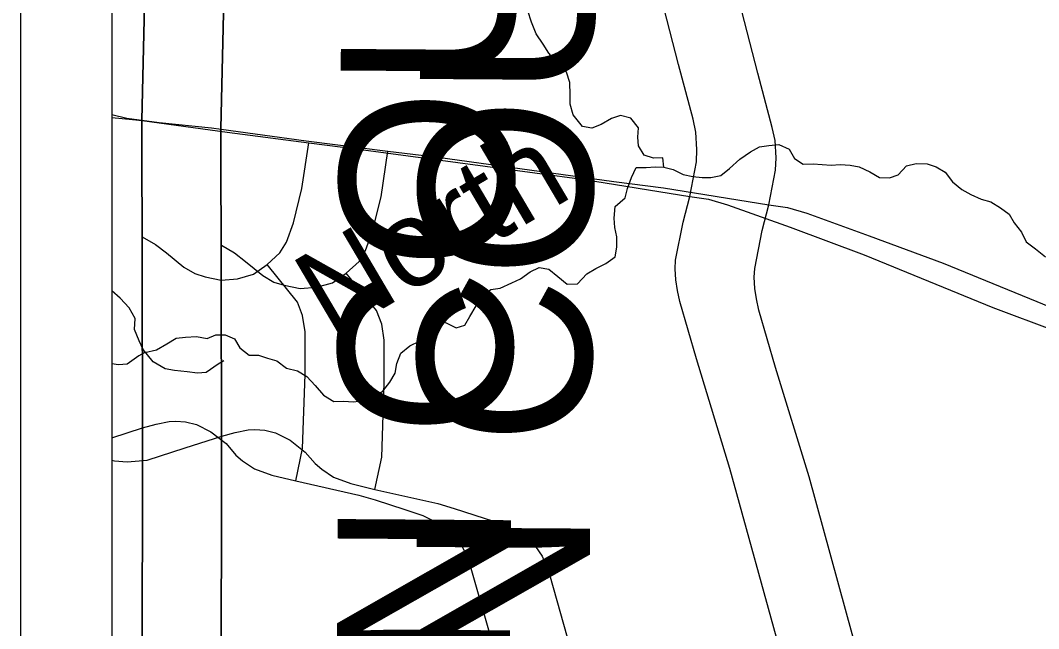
# Model space of a CAD drawing. Extents: x -38.2 to 41.9, y -4 to 24.9.
# Drawn here: x 2 to 3.113, y 15.275 to 15.94 of the extents above; entities that cross this region are included whole.
import ezdxf

# ---------------------------------------------------------------- set-up
doc = ezdxf.new("R2010")
doc.units = 0
for name, color, linetype in [('Default', 7, 'Continuous'), ('GM_X_City_Street', 7, 'Continuous'), ('GM_X_County_Road', 7, 'Continuous'), ('GM_X_County_Text', 7, 'Continuous'), ('GM_X_Interchange_Ramps', 7, 'Continuous'), ('GM_X_Interstate_Location', 7, 'Continuous'), ('GM_X_Minor_River', 7, 'Continuous'), ('GM_X_Minor_River_Text', 7, 'Continuous'), ('GM_X_Township_Road_Text', 7, 'Continuous'), ('Level 38', 7, 'Continuous'), ('SH_Cut_Line', 7, 'Continuous'), ('SH_Data', 7, 'Continuous')]:
    doc.layers.add(name, color=color, linetype=linetype)

msp = doc.modelspace()

# ---------------------------------------------------------------- linework, layer by layer
at = {"layer": 'Default'}
msp.add_lwpolyline([(2.1, 17.1909), (2.1, 14.1), (6.3118, 14.1)], dxfattribs=at)
at = {"layer": 'GM_X_City_Street'}
msp.add_line((2.1, 15.4838), (2.1336, 15.4946), dxfattribs=at)
for points in [[(2.2697, 15.6731), (2.2838, 15.6858), (2.2909, 15.6978), (2.2986, 15.7189), (2.3078, 15.7564), (2.3155, 15.8064)], [(2.1332, 15.7034), (2.1476, 15.6949), (2.1596, 15.6858), (2.1786, 15.6702), (2.1906, 15.6632), (2.2019, 15.6597), (2.2196, 15.6561), (2.2372, 15.6575), (2.2549, 15.6625), (2.2697, 15.6731)], [(2.301, 15.4365), (2.3085, 15.4719), (2.3113, 15.5531), (2.3113, 15.5997), (2.3085, 15.6173), (2.3029, 15.6321), (2.2697, 15.6731)], [(2.1336, 15.4946), (2.1485, 15.4987), (2.1628, 15.5017), (2.1699, 15.502), (2.1806, 15.5011), (2.1926, 15.4982), (2.2083, 15.4904), (2.225, 15.4773), (2.2357, 15.4648), (2.2429, 15.4585), (2.256, 15.4499), (2.2748, 15.4428), (2.301, 15.4365), (2.3701, 15.421), (2.3879, 15.4157), (2.4204, 15.4052), (2.4401, 15.3987), (2.4523, 15.3927), (2.4594, 15.3885), (2.4695, 15.382), (2.4767, 15.374), (2.4838, 15.3635), (2.4877, 15.3546), (2.4919, 15.3436), (2.5154, 15.2608)]]:
    msp.add_lwpolyline(points, dxfattribs=at)
at = {"layer": 'GM_X_County_Road'}
for points in [[(2.1, 17.2471), (2.1, 14.1), (6.3987, 14.1)], [(2.8235, 15.1398), (2.8339, 15.2041), (2.8358, 15.2222), (2.8341, 15.2358), (2.8313, 15.2481), (2.7757, 15.4503), (2.7392, 15.5699), (2.7209, 15.6326), (2.7183, 15.6447), (2.7166, 15.6563), (2.7158, 15.6686), (2.7163, 15.6779), (2.7246, 15.7195), (2.7319, 15.7477), (2.7392, 15.7855), (2.7397, 15.7991), (2.7385, 15.818), (2.7355, 15.8321), (2.7196, 15.8918), (2.6244, 16.262), (2.6075, 16.3273), (2.5551, 16.5169), (2.523, 16.6337)], [(2.1, 15.8341), (2.1226, 15.8318), (2.133, 15.8305)], [(2.133, 15.8305), (2.226, 15.8178), (2.3155, 15.8064), (2.3697, 15.7995), (2.5623, 15.7733), (2.6167, 15.7662), (2.7319, 15.7477)], [(2.7319, 15.7477), (2.7523, 15.7447), (2.7732, 15.7386), (2.8415, 15.7139), (2.9224, 15.6837), (3.0632, 15.6261), (3.1312, 15.6005), (3.1852, 15.5815), (3.2386, 15.5597), (3.2973, 15.5373), (3.3277, 15.5255), (3.3408, 15.5205), (3.3613, 15.5149), (3.4525, 15.4979), (3.5033, 15.4874), (3.5265, 15.4837), (3.5498, 15.479)]]:
    msp.add_lwpolyline(points, dxfattribs=at)
at = {"layer": 'GM_X_Interchange_Ramps'}
for points in [[(2.1, 20.4515), (2.1, 14.1636), (2.1303, 14.1626), (2.1303, 14.1722), (2.1335, 15.4167), (2.1334, 15.4951), (2.1328, 15.831), (2.1521, 16.6664), (2.1489, 17.073), (2.1485, 17.1357), (2.1484, 17.1455), (2.1486, 17.1556), (2.1569, 17.5704), (2.1549, 17.5972), (2.1521, 17.6416), (2.1422, 17.7563), (2.1427, 17.838), (2.1429, 18.1709), (2.1421, 18.2952), (2.138, 18.8976), (2.1339, 19.396), (2.1223, 20.2725), (2.1124, 20.4526)], [(2.1, 20.4344), (2.1, 14.1575), (2.2168, 14.1534), (2.2168, 14.163), (2.22, 15.4075), (2.2199, 15.4859), (2.2193, 15.8218), (2.2386, 16.6572), (2.2354, 17.0638), (2.235, 17.1266), (2.2349, 17.1363), (2.2351, 17.1464), (2.2434, 17.5612), (2.2414, 17.5881), (2.2386, 17.6324), (2.2287, 17.7471), (2.2291, 17.8288), (2.2294, 18.1617), (2.2286, 18.286), (2.2245, 18.8884), (2.2204, 19.3868), (2.2088, 20.2633), (2.1989, 20.4434)]]:
    msp.add_lwpolyline(points, close=True, dxfattribs=at)
for points in [[(4.4315, 16.4679), (4.2738, 16.48), (4.1951, 16.4857), (4.1257, 16.4908), (3.9778, 16.5019), (3.9238, 16.5054), (3.9086, 16.5077), (3.8908, 16.5049), (3.8743, 16.4969), (3.471, 16.5538), (3.1389, 16.5821), (3.0621, 16.5852), (2.8019, 16.6115), (2.5228, 16.6342), (2.1521, 16.6664), (2.1328, 15.831), (2.1334, 15.4951), (2.1335, 15.4167), (2.1303, 14.1722), (2.1303, 14.1626), (2.1, 14.1636), (2.1, 14.1), (6.3126, 14.1)], [(4.3603, 16.4708), (4.2816, 16.4765), (4.2121, 16.4816), (4.0643, 16.4927), (4.0103, 16.4962), (3.9951, 16.4985), (3.9773, 16.4958), (3.9608, 16.4877), (3.5575, 16.5447), (3.2254, 16.5729), (3.1485, 16.5761), (2.8884, 16.6024), (2.6092, 16.625), (2.2386, 16.6572), (2.2193, 15.8218), (2.2199, 15.4859), (2.22, 15.4075), (2.2168, 14.163), (2.2168, 14.1534), (2.1, 14.1575), (2.1, 14.1), (6.3995, 14.1)]]:
    msp.add_lwpolyline(points, dxfattribs=at)
at = {"layer": 'GM_X_Interstate_Location'}
for points in [[(2.3562, 15.6639), (2.3703, 15.6766), (2.3773, 15.6886), (2.3851, 15.7098), (2.3943, 15.7472), (2.4019, 15.7972)], [(2.2197, 15.6942), (2.234, 15.6858), (2.246, 15.6766), (2.2651, 15.6611), (2.2771, 15.654), (2.2884, 15.6505), (2.306, 15.6469), (2.3237, 15.6483), (2.3413, 15.6533), (2.3562, 15.6639)], [(2.3874, 15.4273), (2.395, 15.4627), (2.3978, 15.5439), (2.3978, 15.5905), (2.395, 15.6081), (2.3893, 15.6229), (2.3562, 15.6639)], [(2.1, 15.4593), (2.1029, 15.4585), (2.1169, 15.4574), (2.1388, 15.4593), (2.1803, 15.4726), (2.2201, 15.4854)], [(2.2201, 15.4854), (2.235, 15.4896), (2.2492, 15.4925), (2.2564, 15.4928), (2.2671, 15.4919), (2.279, 15.489), (2.2948, 15.4812), (2.3115, 15.4681), (2.3222, 15.4556), (2.3294, 15.4494), (2.3425, 15.4407), (2.3612, 15.4336), (2.3874, 15.4273), (2.4565, 15.4118), (2.4744, 15.4065), (2.5069, 15.396), (2.5265, 15.3895), (2.5387, 15.3835), (2.5459, 15.3794), (2.556, 15.3728), (2.5632, 15.3648), (2.5703, 15.3543), (2.5742, 15.3454), (2.5784, 15.3344), (2.6019, 15.2516)]]:
    msp.add_lwpolyline(points, dxfattribs=at)
at = {"layer": 'GM_X_Minor_River'}
for points in [[(2.7033, 15.7797), (2.7025, 15.79), (2.6922, 15.7895), (2.682, 15.7928), (2.6758, 15.8028), (2.675, 15.8124), (2.6756, 15.8226), (2.6675, 15.8331), (2.6562, 15.836), (2.6463, 15.8329), (2.6351, 15.8263), (2.6247, 15.8224), (2.6145, 15.8242), (2.6043, 15.837), (2.6011, 15.8485), (2.601, 15.8588), (2.6006, 15.8721), (2.5971, 15.8836), (2.5864, 15.8941), (2.5779, 15.9043), (2.5717, 15.9143), (2.564, 15.9255), (2.5587, 15.9382), (2.5548, 15.9505)], [(2.1361, 15.577), (2.1487, 15.58), (2.1603, 15.5866), (2.1703, 15.5927), (2.1806, 15.5936), (2.1927, 15.5944), (2.2041, 15.5922), (2.2136, 15.5962), (2.2239, 15.5963), (2.234, 15.5918), (2.2398, 15.5822), (2.2503, 15.5739), (2.2605, 15.574), (2.2703, 15.5707), (2.2805, 15.5678), (2.2909, 15.5599), (2.3029, 15.5569), (2.313, 15.5506), (2.3223, 15.5408), (2.3315, 15.5303), (2.3427, 15.5235), (2.3533, 15.5236), (2.3643, 15.523), (2.3753, 15.5246), (2.3857, 15.5285), (2.3961, 15.5347), (2.4039, 15.5447), (2.4099, 15.5544), (2.4117, 15.565), (2.4161, 15.5763), (2.4258, 15.5841), (2.4362, 15.5895), (2.4469, 15.5919), (2.4498, 15.6024), (2.4558, 15.6125), (2.4656, 15.6096), (2.4764, 15.604), (2.486, 15.6068), (2.4912, 15.6165), (2.4983, 15.6281), (2.5046, 15.6382), (2.5143, 15.6459), (2.5246, 15.6472), (2.5373, 15.6533), (2.5469, 15.6576), (2.5573, 15.6653), (2.5673, 15.67), (2.5779, 15.6682), (2.5875, 15.66), (2.5979, 15.6517), (2.609, 15.6522), (2.6191, 15.6629), (2.6291, 15.6687), (2.6399, 15.6742), (2.6503, 15.6815), (2.6521, 15.6921), (2.652, 15.7035), (2.65, 15.7138), (2.6491, 15.7237), (2.6502, 15.7366), (2.6611, 15.7462), (2.6636, 15.7564), (2.6681, 15.7684), (2.6733, 15.7793), (2.684, 15.7794), (2.6938, 15.7799), (2.7033, 15.7797), (2.7135, 15.7771), (2.7247, 15.7715), (2.7353, 15.7693), (2.7455, 15.7683), (2.755, 15.7684), (2.7657, 15.7704), (2.7754, 15.7781), (2.7867, 15.7885), (2.7982, 15.7965), (2.8079, 15.802), (2.8181, 15.8032), (2.8292, 15.8045), (2.8404, 15.7992), (2.8462, 15.7892), (2.8559, 15.7828), (2.8666, 15.7833), (2.8863, 15.782), (2.8962, 15.7825), (2.9071, 15.7819), (2.917, 15.7801), (2.9286, 15.7745), (2.9391, 15.7685), (2.95, 15.7678), (2.9596, 15.7713), (2.9686, 15.781), (2.9793, 15.7837), (2.9914, 15.7834), (3.0012, 15.7801), (3.0109, 15.7742), (3.019, 15.7637), (3.0294, 15.7554), (3.0391, 15.7499), (3.0504, 15.7446), (3.0609, 15.7417)], [(3.0609, 15.7417), (3.0714, 15.7353), (3.0811, 15.7282), (3.0865, 15.7186), (3.0946, 15.7085), (3.0996, 15.6981), (3.1097, 15.6902), (3.1208, 15.6815)], [(2.1361, 15.577), (2.1296, 15.5735), (2.1167, 15.5644), (2.1072, 15.5636), (2.1, 15.5646)]]:
    msp.add_lwpolyline(points, dxfattribs=at)
at = {"layer": 'GM_X_Minor_River_Text'}
msp.add_lwpolyline([(2.2226, 15.5678), (2.2161, 15.5643), (2.2031, 15.5552), (2.1937, 15.5545), (2.1823, 15.556), (2.1686, 15.5572), (2.1584, 15.5591), (2.1451, 15.5667), (2.1341, 15.5804), (2.13, 15.5899), (2.1247, 15.602), (2.1255, 15.6142), (2.119, 15.626), (2.1092, 15.6363), (2.1, 15.6444)], dxfattribs=at)
at = {"layer": 'GM_X_Township_Road_Text'}
for points in [[(2.91, 15.1306), (2.9204, 15.1949), (2.9223, 15.213), (2.9206, 15.2266), (2.9178, 15.2389), (2.8622, 15.4411), (2.8256, 15.5607), (2.8073, 15.6234), (2.8048, 15.6355), (2.8031, 15.6471), (2.8023, 15.6594), (2.8028, 15.6687), (2.8111, 15.7103), (2.8184, 15.7385), (2.8257, 15.7763), (2.8262, 15.7899), (2.825, 15.8088), (2.8219, 15.8229), (2.8061, 15.8826), (2.7109, 16.2528), (2.694, 16.3181), (2.6416, 16.5077), (2.6095, 16.6245)], [(2.1, 15.8374), (2.1165, 15.8334), (2.1516, 15.8285), (2.2091, 15.8226), (2.2195, 15.8213)], [(2.2195, 15.8213), (2.3124, 15.8086), (2.4019, 15.7972), (2.4562, 15.7904), (2.6487, 15.7641), (2.7032, 15.757), (2.8184, 15.7385)], [(2.8184, 15.7385), (2.8388, 15.7355), (2.8597, 15.7294), (2.928, 15.7047), (3.0088, 15.6745), (3.1496, 15.6169), (3.2176, 15.5913), (3.2717, 15.5723), (3.325, 15.5505), (3.3837, 15.5281), (3.4142, 15.5163), (3.4273, 15.5114), (3.4477, 15.5057), (3.539, 15.4887), (3.5898, 15.4782), (3.613, 15.4745), (3.6363, 15.4698)]]:
    msp.add_lwpolyline(points, dxfattribs=at)
at = {"layer": 'SH_Cut_Line'}
msp.add_lwpolyline([(2.1103, 20.9), (2.1, 20.9), (2.1, 14.1636), (2.1303, 14.1626), (2.1303, 14.1722), (2.1335, 15.4167), (2.1334, 15.4951), (2.1328, 15.831), (2.1521, 16.6664), (2.1489, 17.073), (2.1485, 17.1357), (2.1484, 17.1455), (2.1486, 17.1556), (2.1569, 17.5704), (2.1549, 17.5972), (2.1521, 17.6416), (2.1422, 17.7563), (2.1427, 17.838), (2.1429, 18.1709), (2.1421, 18.2952), (2.138, 18.8976), (2.1339, 19.396), (2.1223, 20.2725), (2.1124, 20.4526)], close=True, dxfattribs=at)
msp.add_lwpolyline([(4.4315, 16.4679), (4.2738, 16.48), (4.1951, 16.4857), (4.1257, 16.4908), (3.9778, 16.5019), (3.9238, 16.5054), (3.9086, 16.5077), (3.8908, 16.5049), (3.8743, 16.4969), (3.471, 16.5538), (3.1389, 16.5821), (3.0621, 16.5852), (2.8019, 16.6115), (2.5228, 16.6342), (2.1521, 16.6664), (2.1328, 15.831), (2.1334, 15.4951), (2.1335, 15.4167), (2.1303, 14.1722), (2.1303, 14.1626), (2.1, 14.1636), (2.1, 14.1), (8.9, 14.1)], dxfattribs=at)
at = {"layer": 'SH_Data'}
for p, q in [((2, 21), (2, 14)), ((2.1, 20.9), (2.1, 14.1))]:
    msp.add_line(p, q, dxfattribs=at)

# ---------------------------------------------------------------- texts
at = {"layer": 'GM_X_County_Text'}
msp.add_text('FRANKLIN COUNTY', height=0.189394, rotation=89.6111, dxfattribs=at).set_placement((2.5279, 14.1618))
at = {"layer": 'GM_X_Minor_River_Text'}
msp.add_text('North', height=0.09469, rotation=30.5335, dxfattribs=at).set_placement((2.3394, 15.5911))
at = {"layer": 'Level 38'}
msp.add_text('FRANKLIN COUNTY', height=0.189394, rotation=89.6111, dxfattribs=at).set_placement((2.6144, 14.1526))

doc.saveas('drawing.dxf')
